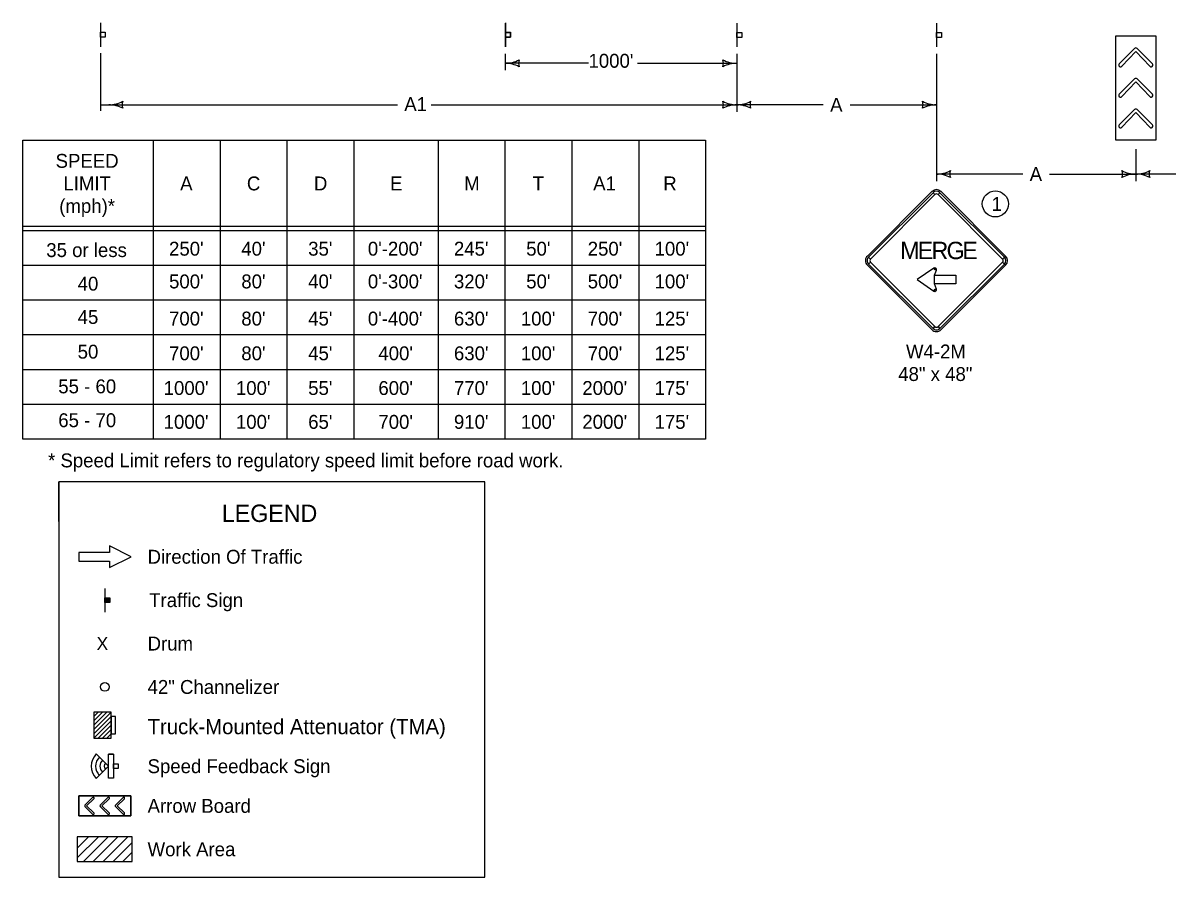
# Model space of a CAD drawing. Extents: x -1403959 to 81668, y -1400582 to 11018.
# Drawn here: x 20966 to 22284, y 5735 to 6719 of the extents above; entities that cross this region are included whole.
import ezdxf

# ---------------------------------------------------------------- set-up
doc = ezdxf.new("R2010")
doc.units = 0
for name, color, linetype in [('North Arrow', 7, 'Continuous'), ('tdBridge', 7, 'Continuous'), ('tdCiAdjCityStreetTxt', 7, 'Continuous'), ('tdCiIntDivCL', 7, 'Continuous'), ('tdCiStrucDataSec', 7, 'Continuous'), ('tdCoLegendTitle', 7, 'Continuous'), ('tdCoUnicrpTwnTxt', 7, 'Continuous'), ('tdRailNorfolk_South', 7, 'Continuous')]:
    doc.layers.add(name, color=color, linetype=linetype)

# ---------------------------------------------------------------- blocks, each defined once
blk = doc.blocks.new('LT')
at = {"layer": 'tdCiStrucDataSec'}
for centre, radius, start, end in [((-3.56, 0), 1.64, 342.2666, 17.7333), ((0, 4.25), 4.25, 241.9275, 270), ((0, -4.25), 4.25, 90, 118.0725)]:
    blk.add_arc(centre, radius, start, end, dxfattribs=at)

msp = doc.modelspace()

# ---------------------------------------------------------------- linework, layer by layer
at = {"layer": 'North Arrow'}
msp.add_circle((22085.8, 6510.8), 15, dxfattribs=at)
at = {"layer": 'tdBridge'}
msp.add_line((21007.5, 6145), (21007.5, 6190.7), dxfattribs=at)
for points in [[(21030.8, 6109.3), (21030.8, 6099.3), (21065.8, 6099.3), (21065.8, 6091.8), (21090.8, 6104.3), (21065.8, 6116.8), (21065.8, 6109.3), (21030.8, 6109.3)], [(21090.5, 5828.8), (21030.5, 5828.8), (21030.5, 5805.9), (21090.5, 5805.9), (21090.5, 5828.8)]]:
    msp.add_lwpolyline(points, dxfattribs=at)
at = {"layer": 'tdCiAdjCityStreetTxt'}
for p, q in [((22246, 6689.9), (22228.4, 6672.3)), ((22246, 6654.8), (22228.4, 6637.2)), ((22246, 6619.5), (22228.4, 6601.9)), ((21048, 5905.4), (21068, 5925.4)), ((21048, 5910.4), (21063, 5925.4)), ((21048, 5915.4), (21058, 5925.4)), ((21048, 5920.4), (21053, 5925.4)), ((21048, 5900.4), (21068, 5920.4)), ((21048, 5895.4), (21068, 5915.4)), ((21053, 5895.4), (21068, 5910.4)), ((21058, 5895.4), (21068, 5905.4)), ((21063, 5895.4), (21068, 5900.4)), ((21037.7, 5816.6), (21046.5, 5807.8)), ((21055.3, 5816.6), (21064.1, 5807.8)), ((21072.9, 5816.6), (21081.7, 5807.8)), ((21028.9, 5768.6), (21041.8, 5781.5)), ((21028.9, 5757.3), (21053.1, 5781.5)), ((21036, 5753.1), (21064.4, 5781.5)), ((21047.3, 5753.1), (21075.7, 5781.5)), ((21058.7, 5753.1), (21087.1, 5781.5)), ((21070, 5753.1), (21092.1, 5775.3)), ((21081.3, 5753.1), (21092.1, 5764))]:
    msp.add_line(p, q, dxfattribs=at)
for points in [[(22231.3, 6669.4), (22231.4, 6669.5), (22247.5, 6686.4), (22263.6, 6669.4)], [(22266.6, 6672.3), (22266.6, 6672.3), (22249, 6689.9), (22248.9, 6689.9)], [(22266.6, 6637.2), (22266.6, 6637.2), (22249, 6654.8), (22248.9, 6654.9)], [(22231.3, 6634.3), (22231.4, 6634.4), (22247.5, 6651.3), (22263.6, 6634.4)], [(22231.3, 6599), (22231.4, 6599.1), (22247.5, 6616), (22263.6, 6599.1)], [(22266.6, 6601.9), (22266.6, 6601.9), (22249, 6619.6), (22248.9, 6619.6)], [(21046.5, 5826.9), (21046.5, 5826.9), (21037.7, 5818.1), (21037.7, 5818.1)], [(21048, 5809.2), (21047.9, 5809.3), (21039.5, 5817.3), (21048, 5825.4)], [(21064.1, 5826.9), (21064.1, 5826.9), (21055.3, 5818.1), (21055.2, 5818.1)], [(21065.5, 5809.2), (21065.5, 5809.3), (21057, 5817.3), (21065.5, 5825.4)], [(21081.7, 5826.9), (21081.7, 5826.9), (21072.9, 5818.1), (21072.9, 5818.1)], [(21083.2, 5809.2), (21083.1, 5809.3), (21074.6, 5817.3), (21083.1, 5825.4)]]:
    msp.add_lwpolyline(points, dxfattribs=at)
for points in [[(21068, 5925.4), (21048, 5925.4), (21048, 5895.4), (21068, 5895.4)], [(21068, 5900.4), (21073, 5900.4), (21073, 5920.4), (21068, 5920.4)], [(21092.1, 5753.1), (21092.1, 5781.5), (21028.9, 5781.5), (21028.9, 5753.1)]]:
    msp.add_lwpolyline(points, close=True, dxfattribs=at)
for centre, radius, start, end in [((22247.5, 6688.5), 2.06, 45.3902, 135.8384), ((22229.9, 6670.8), 2.06, 134.719, 314.9025), ((22265.1, 6670.8), 2.06, 222.6398, 43.799), ((22247.5, 6653.4), 2.06, 45.3902, 135.8384), ((22229.9, 6635.8), 2.06, 134.719, 314.9025), ((22265.1, 6635.8), 2.06, 222.6398, 43.799), ((22247.5, 6618.1), 2.06, 45.3902, 135.8384), ((22229.9, 6600.5), 2.06, 134.719, 314.9025), ((22265.1, 6600.5), 2.06, 222.6398, 43.799), ((21047.3, 5826.2), 1.03, 312.6398, 133.799), ((21064.8, 5826.2), 1.03, 312.6398, 133.799), ((21082.4, 5826.2), 1.03, 312.6398, 133.799), ((21038.4, 5817.3), 1.03, 135.3902, 225.8384), ((21056, 5817.3), 1.03, 135.3902, 225.8384), ((21073.6, 5817.3), 1.03, 135.3902, 225.8384), ((21047.3, 5808.5), 1.03, 224.719, 44.9025), ((21064.8, 5808.5), 1.03, 224.719, 44.9025), ((21082.4, 5808.5), 1.03, 224.719, 44.9025)]:
    msp.add_arc(centre, radius, start, end, dxfattribs=at)
at = {"layer": 'tdCiIntDivCL'}
for p, q in [((21055.4, 6684.6), (21055.4, 6618)), ((21521.6, 6683.7), (21521.6, 6664.8)), ((21788.1, 6683.7), (21788.1, 6617)), ((21788.1, 6683.7), (21788.1, 6617)), ((22018, 6683.7), (22018, 6617)), ((22018, 6683.7), (22018, 6537.2)), ((21617.3, 6672.8), (21521.6, 6672.8)), ((21673.9, 6672.8), (21788.1, 6672.8)), ((21055.4, 6625), (21397.7, 6625)), ((21436.2, 6625), (21788.1, 6625)), ((21887.6, 6625), (21788.1, 6625)), ((21918.6, 6625), (22018, 6625)), ((22247.5, 6573.7), (22247.5, 6537.2)), ((22117.3, 6545.2), (22018, 6545.2)), ((22148.2, 6545.2), (22247.5, 6545.2)), ((22331.9, 6545.2), (22247.5, 6545.2))]:
    msp.add_line(p, q, dxfattribs=at)
at = {"layer": 'tdCiStrucDataSec'}
for p, q in [((21055.4, 6719.4), (21055.4, 6691.9)), ((21522, 6719.4), (21522, 6691.9)), ((22012.7, 6525.1), (21938.5, 6450.8)), ((22014.1, 6523.7), (22016.3, 6521.5)), ((22019.8, 6521.5), (22022, 6523.7)), ((22097.6, 6450.8), (22023.3, 6525.1)), ((21942, 6447.3), (21939.8, 6449.5)), ((21939.8, 6441.5), (21942, 6443.7)), ((22096.3, 6449.5), (22094.1, 6447.3)), ((22094.1, 6443.7), (22096.3, 6441.5)), ((21938.5, 6440.2), (22012.7, 6366)), ((22014.9, 6436.9), (22016, 6435.2)), ((22016, 6435.2), (22017.9, 6434.6)), ((22023.3, 6366), (22097.6, 6440.2)), ((22016, 6412.1), (22014.9, 6410.4)), ((22017.9, 6412.7), (22016, 6412.1)), ((22016.3, 6369.5), (22014.1, 6367.3)), ((22022, 6367.3), (22019.8, 6369.5)), ((21060.5, 6067.9), (21060.5, 6040.4)), ((21060.9, 6051.5), (21060.9, 6057.1)), ((21061.2, 6057.1), (21061.2, 6051.5)), ((21061.5, 6051.5), (21061.5, 6057.1)), ((21061.7, 6057.1), (21061.7, 6051.5)), ((21061.9, 6051.5), (21061.9, 6057.1)), ((21062.1, 6057.1), (21062.1, 6051.5)), ((21062.5, 6051.5), (21062.5, 6057.1)), ((21062.7, 6057.1), (21062.7, 6051.5)), ((21063, 6051.5), (21063, 6057.1)), ((21063.3, 6057.1), (21063.3, 6051.5)), ((21063.7, 6051.5), (21063.7, 6057.1)), ((21064.1, 6057.1), (21064.1, 6051.5)), ((21064.3, 6051.5), (21064.3, 6057.1)), ((21064.7, 6057.1), (21064.8, 6051.5)), ((21065, 6051.5), (21065, 6057.1)), ((21065.3, 6057.1), (21065.3, 6051.5)), ((21065.5, 6051.5), (21065.5, 6057.1)), ((21065.8, 6057.1), (21065.8, 6051.5)), ((21070.4, 5876.7), (21070.4, 5849.2))]:
    msp.add_line(p, q, dxfattribs=at)
for points in [[(21055.5, 6702.9), (21055.5, 6708.6), (21061.1, 6708.6), (21061.1, 6702.9)], [(21522.1, 6702.9), (21522.1, 6708.6), (21527.7, 6708.6), (21527.7, 6702.9)], [(22224.6, 6584.4), (22224.6, 6704.4), (22270.4, 6704.4), (22270.4, 6584.4)], [(22014.1, 6523.7), (21939.8, 6449.5), (21942, 6447.3), (22016.3, 6521.5), (22014.1, 6523.7)], [(22096.3, 6449.5), (22022, 6523.7), (22019.8, 6521.5), (22094.1, 6447.3), (22096.3, 6449.5)], [(21939.8, 6441.5), (22014.1, 6367.3), (22016.3, 6369.5), (21942, 6443.7), (21939.8, 6441.5)], [(22022, 6367.3), (22096.3, 6441.5), (22094.1, 6443.7), (22019.8, 6369.5), (22022, 6367.3)], [(21995.7, 6423.6), (22014.9, 6410.4), (22016, 6412.1), (22017.9, 6412.7), (22015.9, 6418.6), (22015.9, 6428.6), (22017.9, 6434.6), (22016, 6435.2), (22014.9, 6436.9), (21995.7, 6423.6)], [(22040.4, 6428.6), (22040.4, 6418.6), (22015.9, 6418.6), (22015.9, 6428.6), (22040.4, 6428.6)], [(21007.5, 5735.2), (21498, 5735.2), (21498, 6190.7), (21007.5, 6190.7)], [(21060.6, 6051.5), (21060.6, 6057.1), (21066.2, 6057.1), (21066.2, 6051.5)], [(21064.8, 5849.2), (21064.8, 5876.7), (21070.4, 5876.7), (21070.4, 5849.2)], [(21070.4, 5860.3), (21070.4, 5865.9), (21076, 5865.9), (21076, 5860.3)], [(21090.5, 5805.9), (21030.5, 5805.9), (21030.5, 5828.8), (21090.5, 5828.8)]]:
    msp.add_lwpolyline(points, close=True, dxfattribs=at)
msp.add_circle((21060.5, 5954.3), 5, dxfattribs=at)
for centre, radius, start, end in [((22018, 6519.8), 7.5, 45, 134.9997), ((22018, 6519.8), 5.62, 45, 134.9997), ((22018, 6519.8), 2.5, 45, 134.9997), ((21943.8, 6445.5), 7.5, 134.9997, 225), ((21943.8, 6445.5), 5.62, 134.9997, 225), ((21943.8, 6445.5), 2.5, 134.9997, 225), ((22092.3, 6445.5), 2.5, 315.0002, 44.9998), ((22092.3, 6445.5), 5.62, 315.0002, 44.9998), ((22092.3, 6445.5), 7.5, 315.0002, 44.9998), ((22016, 6435.2), 2.03, 341.4187, 122.3124), ((22016, 6412.1), 2.03, 237.6875, 18.5819), ((22018, 6371.3), 7.5, 225, 315.0002), ((22018, 6371.3), 5.62, 225, 315.0002), ((22018, 6371.3), 2.5, 225, 315.0002)]:
    msp.add_arc(centre, radius, start, end, dxfattribs=at)
at = {"layer": 'tdCoUnicrpTwnTxt'}
for p, q in [((20966.2, 6584.1), (21752.2, 6584.1)), ((20966.2, 6239.8), (20966.2, 6584.1)), ((21116.2, 6584.1), (21116.2, 6239.8)), ((21193.2, 6584.1), (21193.2, 6239.8)), ((21270.2, 6584.1), (21270.2, 6239.8)), ((21347.2, 6584.1), (21347.2, 6239.8)), ((21444.2, 6584.1), (21444.2, 6239.8)), ((21521.2, 6584.1), (21521.2, 6239.8)), ((21598.2, 6584.1), (21598.2, 6239.8)), ((21675.2, 6584.1), (21675.2, 6239.8)), ((21752.2, 6584.1), (21752.2, 6239.8)), ((21752.2, 6484.8), (20966.2, 6484.8)), ((21752.2, 6479.8), (20966.2, 6479.8)), ((21752.2, 6439.8), (20966.2, 6439.8)), ((21752.2, 6399.8), (20966.2, 6399.8)), ((21752.2, 6359.8), (20966.2, 6359.8)), ((21752.2, 6319.8), (20966.2, 6319.8)), ((21752.2, 6279.8), (20966.2, 6279.8)), ((21752.2, 6239.8), (20966.2, 6239.8))]:
    msp.add_line(p, q, dxfattribs=at)
at = {"layer": 'tdRailNorfolk_South'}
for p, q in [((21521.6, 6719.2), (21521.6, 6691.7)), ((21788.1, 6719.2), (21788.1, 6691.7)), ((22018, 6719.2), (22018, 6691.7)), ((21050.7, 5877.1), (21064.8, 5863)), ((21070.4, 5876.7), (21064.8, 5876.7)), ((21064.8, 5863), (21050.7, 5848.8)), ((21070.4, 5849.2), (21064.8, 5849.2))]:
    msp.add_line(p, q, dxfattribs=at)
for points in [[(21521.7, 6702.7), (21521.7, 6708.4), (21527.3, 6708.4), (21527.3, 6702.7)], [(21788.2, 6702.7), (21788.2, 6708.4), (21793.9, 6708.4), (21793.9, 6702.7)], [(22018.1, 6702.7), (22018.1, 6708.4), (22023.8, 6708.4), (22023.8, 6702.7)], [(21030.8, 6109.3), (21030.8, 6099.3), (21065.8, 6099.3), (21065.8, 6091.8), (21090.8, 6104.3), (21065.8, 6116.8), (21065.8, 6109.3)]]:
    msp.add_lwpolyline(points, close=True, dxfattribs=at)
for radius, start, end in [(20.3, 135.88, 224.0313), (15.3, 136.1665, 223.7159), (10.3, 136.7294, 223.0963), (5.32, 138.7005, 221.2995)]:
    msp.add_arc((21065.3, 5863), radius, start, end, dxfattribs=at)

# ---------------------------------------------------------------- block references
at = {"layer": 'tdCiIntDivCL', "xscale": 7.999600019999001, "yscale": 7.999200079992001, "rotation": 180}
for p in [(21521.6, 6672.8), (21065.2, 6625), (21788.1, 6625), (22018, 6545.2), (22247.5, 6545.2)]:
    msp.add_blockref('LT', p, dxfattribs=at)
at = {"layer": 'tdCiIntDivCL', "xscale": 7.999600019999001, "yscale": 7.999200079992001}
for p in [(21788.1, 6672.8), (21788.1, 6625), (22018, 6625), (22247.5, 6545.2)]:
    msp.add_blockref('LT', p, dxfattribs=at)

# ---------------------------------------------------------------- texts
at = {"layer": 'North Arrow'}
msp.add_text('1', height=16, dxfattribs=at).set_placement((22081.6, 6502.8))
at = {"layer": 'tdCiAdjCityStreetTxt'}
msp.add_text('Truck-Mounted Attenuator (TMA)', height=17.5, dxfattribs=at).set_placement((21109.8, 5899.9))
at = {"layer": 'tdCiIntDivCL'}
for s, p in [("1000'", (21617.4, 6667.7)), ('A1', (21405.3, 6617.8)), ('A', (21895.6, 6617)), ('A', (22125.3, 6537.2))]:
    msp.add_text(s, height=16, dxfattribs=at).set_placement(p)
at = {"layer": 'tdCiStrucDataSec'}
for s, height, p in [('M', 20, (21976.2, 6447.2)), ('E', 20, (21996.4, 6447.2)), ('R', 20, (22012.3, 6447.2)), ('G', 20, (22029.6, 6447.2)), ('E', 20, (22047.7, 6447.2)), ('W4-2M', 16, (21982.9, 6332.8)), ('48" x 48"', 16, (21974, 6306.8)), ('LEGEND', 20, (21195.2, 6144.4)), ('Direction Of Traffic', 16, (21109.8, 6096.3)), ('Traffic Sign', 16, (21111.6, 6046.3)), ('X', 15, (21051.1, 5996.8)), ('Drum', 16, (21109.8, 5996.3)), ('42" Channelizer ', 16, (21109.8, 5946.3)), ('Speed Feedback Sign', 16, (21109.8, 5855)), ('Arrow Board', 16, (21109.8, 5809.3)), ('Work Area', 16, (21109.8, 5759.3))]:
    msp.add_text(s, height=height, dxfattribs=at).set_placement(p)
at = {"layer": 'tdCoLegendTitle'}
for s, p in [('SPEED', (21003.9, 6552.4)), ('LIMIT', (21012.9, 6526.4)), ('A', (21147.3, 6526.4)), ('C', (21224.1, 6526.4)), ('D', (21301.3, 6526.4)), ('E', (21388.9, 6526.4)), ('M', (21474.3, 6526.4)), ('T', (21553.1, 6526.4)), ('A1', (21622.8, 6526.4)), ('R', (21703.5, 6526.4)), ('(mph)*', (21008.1, 6500.4)), ('35 or less', (20993.2, 6449.6)), ("250'", (21134.5, 6451.2)), ("40'", (21217.7, 6451.2)), ("35'", (21294.7, 6451.2)), ("0'-200'", (21363.4, 6451.2)), ("245'", (21462.5, 6451.2)), ("50'", (21545.7, 6451.2)), ("250'", (21616.5, 6451.2)), ("100'", (21693.5, 6451.2)), ("500'", (21134.5, 6413.5)), ("80'", (21217.7, 6413.5)), ("40'", (21294.7, 6413.5)), ("0'-300'", (21363.4, 6413.5)), ("320'", (21462.5, 6413.5)), ("50'", (21545.7, 6413.5)), ("500'", (21616.5, 6413.5)), ("100'", (21693.5, 6413.5)), ('40', (21029.3, 6410.9)), ('45', (21029.3, 6372.6)), ("700'", (21134.5, 6370.7)), ("80'", (21217.7, 6370.7)), ("45'", (21294.7, 6370.7)), ("0'-400'", (21363.4, 6370.7)), ("630'", (21462.5, 6370.7)), ("100'", (21539.5, 6370.7)), ("700'", (21616.5, 6370.7)), ("125'", (21693.5, 6370.7)), ('50', (21029.3, 6332.6)), ("700'", (21134.5, 6330.7)), ("80'", (21217.7, 6330.7)), ("45'", (21294.7, 6330.7)), ("400'", (21375.5, 6330.7)), ("630'", (21462.5, 6330.7)), ("100'", (21539.5, 6330.7)), ("700'", (21616.5, 6330.7)), ("125'", (21693.5, 6330.7)), ('55 - 60', (21007, 6292.6)), ("1000'", (21128.3, 6290.7)), ("100'", (21211.5, 6290.7)), ("55'", (21294.7, 6290.7)), ("600'", (21375.5, 6290.7)), ("770'", (21462.5, 6290.7)), ("100'", (21539.5, 6290.7)), ("2000'", (21610.3, 6290.7)), ("175'", (21693.5, 6290.7)), ('65 - 70', (21007, 6253.6)), ("1000'", (21128.3, 6251.7)), ("100'", (21211.5, 6251.7)), ("65'", (21294.7, 6251.7)), ("700'", (21375.5, 6251.7)), ("910'", (21462.5, 6251.7)), ("100'", (21539.5, 6251.7)), ("2000'", (21610.3, 6251.7)), ("175'", (21693.5, 6251.7)), ('* Speed Limit refers to regulatory speed limit before road work.', (20995.2, 6207.3))]:
    msp.add_text(s, height=16, dxfattribs=at).set_placement(p)

doc.saveas('drawing.dxf')
